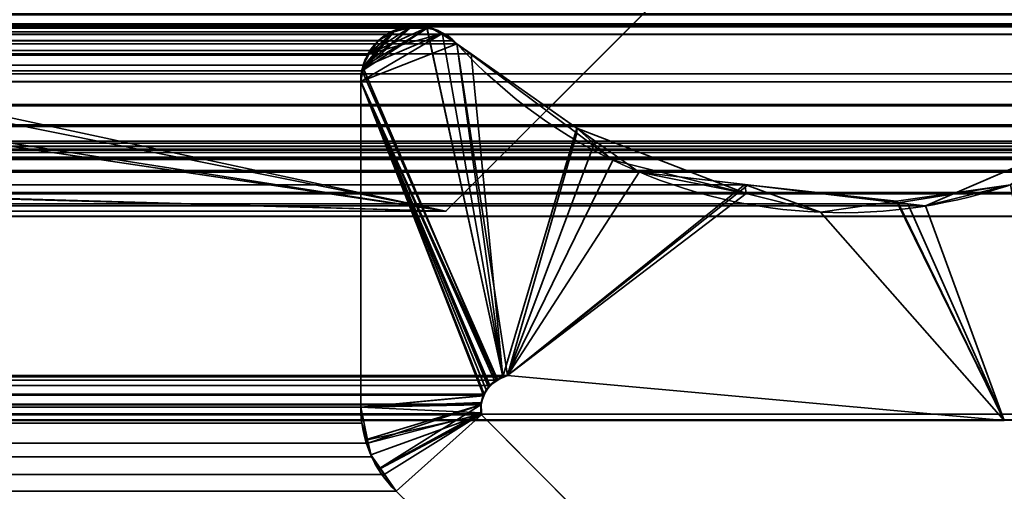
# Model space of a CAD drawing. Header units: millimetres. Extents: x -603 to 3703, y -115 to 249.
# Tile 271 of 656: x 395.68 to 401.04, y 3.48 to 6.04. Entities that reach past the tile are written whole.
import ezdxf

# ---------------------------------------------------------------- set-up
doc = ezdxf.new("R2010")
doc.units = ezdxf.units.MM
doc.layers.add('151', color=7, linetype='Continuous', true_color=0xffffff)

# ---------------------------------------------------------------- blocks, each defined once
blk = doc.blocks.new('UG_SURFACE_001')
at = {"layer": '151', "color": 252, "linetype": 'Continuous', "lineweight": 35}
for points in [[(603, -13.3, 2212.25), (603, 230.4, 2212.25), (-603, 230.4, 2212.25), (-603, -13.3, 2212.25)], [(-453, -13.3, 2062.2499), (-453, 230.4, 2062.2499), (453, 230.4, 2062.2499), (453, -13.3, 2062.2499)]]:
    blk.add_3dface(points, dxfattribs=at)
blk = doc.blocks.new('UG_SURFACE_050')
at = {"layer": '151', "color": 252, "linetype": 'Continuous', "lineweight": 35}
for points in [[(402.5, 9.5, 2008.75), (398, 5, 2008.75), (360.7, 13, 2008.75), (360.7, 13.42, 2008.75)], [(360.7, 13.42, 2010.2501), (360.7, 13, 2010.2501), (398, 5, 2010.2501), (402.5, 9.5, 2010.2501)], [(398, 5, 2008.75), (-398, 5, 2008.75), (109.3, 13, 2008.75), (111.8, 13, 2008.75)], [(-398, 5, 2010.2501), (398, 5, 2010.2501), (125.7, 13, 2010.2501), (123.2, 13, 2010.2501)], [(398, 5, 2008.75), (111.8, 13, 2008.75), (123.2, 13, 2008.75)], [(123.2, 13, 2008.75), (125.7, 13, 2008.75), (398, 5, 2008.75)], [(398, 5, 2008.75), (125.7, 13, 2008.75), (344.3, 13, 2008.75)], [(344.3, 13, 2010.2501), (125.7, 13, 2010.2501), (398, 5, 2010.2501)], [(398, 5, 2008.75), (344.3, 13, 2008.75), (346.8, 13, 2008.75)], [(398, 5, 2010.2501), (346.8, 13, 2010.2501), (344.3, 13, 2010.2501)], [(398, 5, 2008.75), (346.8, 13, 2008.75), (358.2, 13, 2008.75)], [(398, 5, 2010.2501), (358.2, 13, 2010.2501), (346.8, 13, 2010.2501)], [(358.2, 13, 2008.75), (360.7, 13, 2008.75), (398, 5, 2008.75)], [(398, 5, 2010.2501), (360.7, 13, 2010.2501), (358.2, 13, 2010.2501)], [(398, 5, 2010.2501), (398, 5, 2008.75), (402.5, 9.5, 2008.75), (402.5, 9.5, 2010.2501)], [(398, 5, 2008.75), (398, 5, 2010.2501), (-398, 5, 2010.2501), (-398, 5, 2008.75)]]:
    blk.add_3dface(points, dxfattribs=at)
blk = doc.blocks.new('UG_SURFACE_067')
at = {"layer": '151', "color": 7, "linetype": 'Continuous', "lineweight": 35}
for points in [[(-404, 11.8277, 2011.25), (-404, 5.7035, 2011.25), (404, 5.7035, 2011.25), (404, 11.8277, 2011.25)], [(-404.4892, 5.2872, 2011.7393), (-410.7079, 6.3024, 2017.9579), (410.7079, 6.3024, 2017.9579), (404.4892, 5.2872, 2011.7393)], [(412.5291, 6.2483, 2019.7792), (413.1932, 6.0016, 2020.4432), (-413.1932, 6.0016, 2020.4432), (-412.5291, 6.2483, 2019.7792)], [(402.0821, 5.7463, 2009.3322), (-402.0821, 5.7463, 2009.3322), (-402.3748, 6.1376, 2009.6247), (402.3748, 6.1376, 2009.6247)], [(413.4675, 6.0671, 2020.7176), (-413.4479, 6.0471, 2020.6978), (-413.385, 6.014, 2020.6349)], [(-413.385, 6.014, 2020.6349), (413.3841, 6.0169, 2020.6342), (413.4675, 6.0671, 2020.7176)], [(412.1321, 6.0177, 2019.3822), (-412.1465, 6.0731, 2019.3965), (-412.1321, 6.0177, 2019.3822)], [(412.1321, 6.0177, 2019.3822), (412.1465, 6.0731, 2019.3965), (-412.1465, 6.0731, 2019.3965)], [(413.3841, 6.0169, 2020.6342), (-413.385, 6.014, 2020.6349), (-413.3833, 6.0132, 2020.6335)], [(413.3696, 6.0082, 2020.6196), (413.3841, 6.0169, 2020.6342), (-413.3833, 6.0132, 2020.6335)], [(-413.3833, 6.0132, 2020.6335), (-413.2925, 6.0044, 2020.5426), (413.2929, 6.0053, 2020.5429)], [(413.2929, 6.0053, 2020.5429), (413.3696, 6.0082, 2020.6196), (-413.3833, 6.0132, 2020.6335)], [(413.2929, 6.0053, 2020.5429), (-413.2925, 6.0044, 2020.5426), (-413.215, 5.9969, 2020.4649)], [(413.1932, 6.0016, 2020.4432), (413.2929, 6.0053, 2020.5429), (-413.215, 5.9969, 2020.4649)], [(-413.215, 5.9969, 2020.4649), (-413.1932, 6.0016, 2020.4432), (413.1932, 6.0016, 2020.4432)], [(-412.1321, 6.0177, 2019.3822), (412.1284, 5.9608, 2019.3784), (412.1321, 6.0177, 2019.3822)], [(-412.1321, 6.0177, 2019.3822), (-412.1284, 5.9608, 2019.3784), (412.1284, 5.9608, 2019.3784)], [(412.175, 2.6459, 2019.4249), (412.1284, 5.9608, 2019.3784), (-412.1284, 5.9608, 2019.3784), (-412.175, 2.6459, 2019.4249)], [(398.0427, 5.9264, 2005.2927), (397.9813, 5.9607, 2005.2314), (-397.9813, 5.9607, 2005.2314), (-398.0427, 5.9264, 2005.2927)], [(-397.9194, 5.9954, 2005.1694), (-397.9813, 5.9607, 2005.2314), (397.9813, 5.9607, 2005.2314)], [(-397.9194, 5.9954, 2005.1694), (397.9813, 5.9607, 2005.2314), (397.9194, 5.9954, 2005.1694)], [(397.9194, 5.9954, 2005.1694), (397.8989, 5.9952, 2005.1489), (-397.8989, 5.9952, 2005.1489), (-397.9194, 5.9954, 2005.1694)], [(397.8063, 5.9944, 2005.0564), (-397.8063, 5.9944, 2005.0564), (-397.8989, 5.9952, 2005.1489), (397.8989, 5.9952, 2005.1489)], [(-397.7507, 5.9939, 2005.0008), (-397.8063, 5.9944, 2005.0564), (397.8063, 5.9944, 2005.0564)], [(-397.7507, 5.9939, 2005.0008), (397.8063, 5.9944, 2005.0564), (397.7507, 5.9939, 2005.0008)], [(397.7507, 5.9939, 2005.0008), (-397.7166, 5.9744, 2004.9665), (-397.7507, 5.9939, 2005.0008)], [(397.7507, 5.9939, 2005.0008), (397.7166, 5.9744, 2004.9665), (-397.7166, 5.9744, 2004.9665)], [(397.6333, 5.9269, 2004.8833), (-397.6333, 5.9269, 2004.8833), (-397.7166, 5.9744, 2004.9665), (397.7166, 5.9744, 2004.9665)], [(397.5451, 5.7619, 2004.7951), (397.8989, 5.9952, 2005.1489), (398.3099, 4.1003, 2005.5599), (398.2821, 4.082, 2005.532)], [(397.8063, 5.9944, 2005.0564), (397.8989, 5.9952, 2005.1489), (397.5451, 5.7619, 2004.7951)], [(397.5451, 5.7619, 2004.7951), (397.7166, 5.9744, 2004.9665), (397.7507, 5.9939, 2005.0008), (397.8063, 5.9944, 2005.0564)], [(397.7166, 5.9744, 2004.9665), (397.5451, 5.7619, 2004.7951), (397.5497, 5.793, 2004.7996), (397.5761, 5.8487, 2004.8261)], [(397.5761, 5.8487, 2004.8261), (397.5878, 5.8734, 2004.8378), (397.6333, 5.9269, 2004.8833), (397.7166, 5.9744, 2004.9665)], [(398.3099, 4.1003, 2005.5599), (397.8989, 5.9952, 2005.1489), (397.9194, 5.9954, 2005.1694), (397.9813, 5.9607, 2005.2314)], [(397.9813, 5.9607, 2005.2314), (398.0427, 5.9264, 2005.2927), (398.0592, 5.9099, 2005.3091), (398.3099, 4.1003, 2005.5599)], [(398.0592, 5.9099, 2005.3091), (-398.0592, 5.9099, 2005.3091), (-398.1366, 5.8555, 2005.3866), (398.1366, 5.8555, 2005.3866)], [(-398.0592, 5.9099, 2005.3091), (398.0592, 5.9099, 2005.3091), (398.0427, 5.9264, 2005.2927)], [(-398.0427, 5.9264, 2005.2927), (-398.0592, 5.9099, 2005.3091), (398.0427, 5.9264, 2005.2927)], [(-397.5878, 5.8734, 2004.8378), (-397.6333, 5.9269, 2004.8833), (397.6333, 5.9269, 2004.8833)], [(-397.5878, 5.8734, 2004.8378), (397.6333, 5.9269, 2004.8833), (397.5878, 5.8734, 2004.8378)], [(398.3099, 4.1003, 2005.5599), (398.0592, 5.9099, 2005.3091), (398.1366, 5.8555, 2005.3866)], [(398.1366, 5.8555, 2005.3866), (-398.1366, 5.8555, 2005.3866), (-398.8118, 5.3813, 2006.0618), (398.8118, 5.3813, 2006.0618)], [(397.5878, 5.8734, 2004.8378), (-397.5761, 5.8487, 2004.8261), (-397.5878, 5.8734, 2004.8378)], [(397.5878, 5.8734, 2004.8378), (397.5761, 5.8487, 2004.8261), (-397.5761, 5.8487, 2004.8261)], [(-397.5497, 5.793, 2004.7996), (-397.5761, 5.8487, 2004.8261), (397.5761, 5.8487, 2004.8261)], [(-397.5497, 5.793, 2004.7996), (397.5761, 5.8487, 2004.8261), (397.5497, 5.793, 2004.7996)], [(398.3342, 4.1071, 2005.5842), (398.3099, 4.1003, 2005.5599), (398.1366, 5.8555, 2005.3866), (398.8118, 5.3813, 2006.0618)], [(397.5497, 5.793, 2004.7996), (-397.5451, 5.7619, 2004.7951), (-397.5497, 5.793, 2004.7996)], [(397.5497, 5.793, 2004.7996), (397.5451, 5.7619, 2004.7951), (-397.5451, 5.7619, 2004.7951)], [(-401.8839, 5.5793, 2009.1338), (-402.0821, 5.7463, 2009.3322), (402.0821, 5.7463, 2009.3322)], [(-401.8839, 5.5793, 2009.1338), (402.0821, 5.7463, 2009.3322), (401.8839, 5.5793, 2009.1338)], [(397.5367, 5.7056, 2004.7867), (-397.5367, 5.7056, 2004.7867), (-397.5451, 5.7619, 2004.7951), (397.5451, 5.7619, 2004.7951)], [(398.2821, 4.082, 2005.532), (398.2387, 4.0534, 2005.4886), (397.5367, 5.7056, 2004.7867), (397.5451, 5.7619, 2004.7951)], [(404.0184, 5.5798, 2011.2684), (-404, 5.7035, 2011.25), (-404.0144, 5.5936, 2011.2643)], [(404.0184, 5.5798, 2011.2684), (404, 5.7035, 2011.25), (-404, 5.7035, 2011.25)], [(397.5367, 5.7056, 2004.7867), (397.5367, 3.935, 2004.7867), (-397.5367, 3.935, 2004.7867), (-397.5367, 5.7056, 2004.7867)], [(397.5367, 5.7056, 2004.7867), (398.2387, 4.0534, 2005.4886), (398.2383, 4.053, 2005.4884)], [(397.5367, 3.935, 2004.7867), (397.5367, 5.7056, 2004.7867), (398.2042, 4.0004, 2005.4543), (398.1918, 3.9524, 2005.4417)], [(398.2383, 4.053, 2005.4884), (398.2079, 4.0061, 2005.4579), (397.5367, 5.7056, 2004.7867)], [(398.2079, 4.0061, 2005.4579), (398.2042, 4.0004, 2005.4543), (397.5367, 5.7056, 2004.7867)], [(404.0707, 5.4695, 2011.3206), (-404.0236, 5.5731, 2011.2736), (-404.0688, 5.4724, 2011.3187)], [(-404.0144, 5.5936, 2011.2643), (-404.0236, 5.5731, 2011.2736), (404.0222, 5.5719, 2011.2722)], [(404.0707, 5.4695, 2011.3206), (404.0222, 5.5719, 2011.2722), (-404.0236, 5.5731, 2011.2736)], [(-404.0144, 5.5936, 2011.2643), (404.0222, 5.5719, 2011.2722), (404.0184, 5.5798, 2011.2684)], [(401.8839, 5.5793, 2009.1338), (401.3108, 5.3319, 2008.5609), (-401.3108, 5.3319, 2008.5609), (-401.8839, 5.5793, 2009.1338)], [(-404.0799, 5.4618, 2011.3299), (-404.1725, 5.3741, 2011.4224), (404.1705, 5.3696, 2011.4205)], [(-404.0688, 5.4724, 2011.3187), (-404.0799, 5.4618, 2011.3299), (404.0795, 5.4607, 2011.3294)], [(404.1705, 5.3696, 2011.4205), (404.0795, 5.4607, 2011.3294), (-404.0799, 5.4618, 2011.3299)], [(-404.0688, 5.4724, 2011.3187), (404.0795, 5.4607, 2011.3294), (404.0707, 5.4695, 2011.3206)], [(410.8243, 5.3515, 2018.0743), (-410.8243, 5.3515, 2018.0743), (-410.6891, 5.381, 2017.9391), (410.6891, 5.381, 2017.9391)], [(-410.6891, 5.381, 2017.9391), (-401.5852, 3.8982, 2008.8351), (401.5852, 3.8982, 2008.8351), (410.6891, 5.381, 2017.9391)], [(404.1873, 5.3527, 2011.4374), (-404.1725, 5.3741, 2011.4224), (-404.2099, 5.3386, 2011.4601)], [(404.1873, 5.3527, 2011.4374), (404.1705, 5.3696, 2011.4205), (-404.1725, 5.3741, 2011.4224)], [(399.0512, 5.2131, 2006.3012), (-398.8118, 5.3813, 2006.0618), (-399.0512, 5.2131, 2006.3012)], [(399.0512, 5.2131, 2006.3012), (398.8118, 5.3813, 2006.0618), (-398.8118, 5.3813, 2006.0618)], [(398.8118, 5.3813, 2006.0618), (399.0512, 5.2131, 2006.3012), (398.3342, 4.1071, 2005.5842)], [(410.8867, 5.3379, 2018.1367), (-410.9405, 5.2946, 2018.1906), (-410.8867, 5.3379, 2018.1367)], [(410.8867, 5.3379, 2018.1367), (410.9405, 5.2946, 2018.1906), (-410.9405, 5.2946, 2018.1906)], [(-410.8867, 5.3379, 2018.1367), (-410.8243, 5.3515, 2018.0743), (410.8243, 5.3515, 2018.0743), (410.8867, 5.3379, 2018.1367)], [(404.3997, 5.2825, 2011.6496), (-404.2871, 5.3179, 2011.5371), (-404.4071, 5.2857, 2011.657)], [(-404.2099, 5.3386, 2011.4601), (-404.2871, 5.3179, 2011.5371), (404.2878, 5.3195, 2011.5378)], [(404.3997, 5.2825, 2011.6496), (404.2878, 5.3195, 2011.5378), (-404.2871, 5.3179, 2011.5371)], [(-404.2099, 5.3386, 2011.4601), (404.2878, 5.3195, 2011.5378), (404.1873, 5.3527, 2011.4374)], [(-401.3108, 5.3319, 2008.5609), (401.3108, 5.3319, 2008.5609), (400.6085, 5.0287, 2007.8585)], [(-400.6085, 5.0287, 2007.8585), (-401.3108, 5.3319, 2008.5609), (400.6085, 5.0287, 2007.8585)], [(401.3118, 3.8675, 2008.5618), (401.0368, 3.8635, 2008.287), (400.6085, 5.0287, 2007.8585), (401.3108, 5.3319, 2008.5609)], [(-411.0306, 5.2222, 2018.2805), (-410.9405, 5.2946, 2018.1906), (410.9405, 5.2946, 2018.1906), (411.0306, 5.2222, 2018.2805)], [(-404.4552, 5.2832, 2011.7052), (-404.4892, 5.2872, 2011.7393), (404.4892, 5.2872, 2011.7393)], [(-404.4552, 5.2832, 2011.7052), (404.4892, 5.2872, 2011.7393), (404.4552, 5.2832, 2011.7052)], [(404.4552, 5.2832, 2011.7052), (404.4212, 5.2819, 2011.6713), (-404.4212, 5.2819, 2011.6713), (-404.4552, 5.2832, 2011.7052)], [(404.4066, 5.2823, 2011.6565), (-404.4071, 5.2857, 2011.657), (-404.4212, 5.2819, 2011.6713)], [(-404.4212, 5.2819, 2011.6713), (404.4212, 5.2819, 2011.6713), (404.4066, 5.2823, 2011.6565)], [(-404.4071, 5.2857, 2011.657), (404.4066, 5.2823, 2011.6565), (404.3997, 5.2825, 2011.6496)], [(411.0964, 5.1017, 2018.3465), (-411.0964, 5.1017, 2018.3465), (-411.036, 5.2121, 2018.286), (411.036, 5.2121, 2018.286)], [(411.036, 5.2121, 2018.286), (-411.036, 5.2121, 2018.286), (-411.0306, 5.2222, 2018.2805)], [(411.0306, 5.2222, 2018.2805), (411.036, 5.2121, 2018.286), (-411.0306, 5.2222, 2018.2805)], [(-399.0512, 5.2131, 2006.3012), (-399.643, 5.1431, 2006.8929), (399.643, 5.1431, 2006.8929)], [(-399.0512, 5.2131, 2006.3012), (399.643, 5.1431, 2006.8929), (399.0512, 5.2131, 2006.3012)], [(398.3342, 4.1071, 2005.5842), (399.0512, 5.2131, 2006.3012), (399.643, 5.1431, 2006.8929)], [(399.643, 5.1431, 2006.8929), (-399.643, 5.1431, 2006.8929), (-400.5121, 5.0402, 2007.7622), (400.5121, 5.0402, 2007.7622)], [(401.0368, 3.8635, 2008.287), (398.3342, 4.1071, 2005.5842), (399.643, 5.1431, 2006.8929), (400.5121, 5.0402, 2007.7622)], [(411.1224, 4.9715, 2018.3723), (-411.1224, 4.9715, 2018.3723), (-411.1005, 5.0942, 2018.3506)], [(-411.1005, 5.0942, 2018.3506), (-411.0964, 5.1017, 2018.3465), (411.0964, 5.1017, 2018.3465), (411.1005, 5.0942, 2018.3506)], [(411.1005, 5.0942, 2018.3506), (411.1224, 4.9715, 2018.3723), (-411.1005, 5.0942, 2018.3506)], [(400.6085, 5.0287, 2007.8585), (400.5121, 5.0402, 2007.7622), (-400.5121, 5.0402, 2007.7622), (-400.6085, 5.0287, 2007.8585)], [(400.5121, 5.0402, 2007.7622), (400.6085, 5.0287, 2007.8585), (401.0368, 3.8635, 2008.287)], [(-411.2049, 2.0412, 2018.4548), (-411.1224, 4.9715, 2018.3723), (411.1224, 4.9715, 2018.3723), (411.2049, 2.0412, 2018.4548)], [(-401.0368, 3.8635, 2008.287), (-398.3342, 4.1071, 2005.5842), (398.3342, 4.1071, 2005.5842), (401.0368, 3.8635, 2008.287)], [(398.3099, 4.1003, 2005.5599), (-398.3342, 4.1071, 2005.5842), (-398.2818, 4.0818, 2005.5318)], [(398.3099, 4.1003, 2005.5599), (398.3342, 4.1071, 2005.5842), (-398.3342, 4.1071, 2005.5842)], [(-398.2818, 4.0818, 2005.5318), (398.2821, 4.082, 2005.532), (398.3099, 4.1003, 2005.5599)], [(398.2387, 4.0534, 2005.4886), (398.2821, 4.082, 2005.532), (-398.2818, 4.0818, 2005.5318)], [(398.2387, 4.0534, 2005.4886), (-398.2818, 4.0818, 2005.5318), (-398.2551, 4.069, 2005.5051)], [(-398.2551, 4.069, 2005.5051), (398.2383, 4.053, 2005.4884), (398.2387, 4.0534, 2005.4886)], [(-398.2551, 4.069, 2005.5051), (-398.2401, 4.0501, 2005.4901), (398.2383, 4.053, 2005.4884)], [(398.2383, 4.053, 2005.4884), (-398.2401, 4.0501, 2005.4901), (-398.2089, 4.0105, 2005.4588)], [(-398.2089, 4.0105, 2005.4588), (398.2079, 4.0061, 2005.4579), (398.2383, 4.053, 2005.4884)], [(-398.2089, 4.0105, 2005.4588), (-398.2077, 4.0067, 2005.4576), (398.2079, 4.0061, 2005.4579)], [(398.2042, 4.0004, 2005.4543), (-398.2077, 4.0067, 2005.4576), (-398.1917, 3.9554, 2005.4417)], [(398.2042, 4.0004, 2005.4543), (398.2079, 4.0061, 2005.4579), (-398.2077, 4.0067, 2005.4576)], [(-398.1917, 3.9554, 2005.4417), (398.1918, 3.9524, 2005.4417), (398.2042, 4.0004, 2005.4543)], [(-398.1917, 3.9554, 2005.4417), (-398.1917, 3.9526, 2005.4417), (398.1918, 3.9524, 2005.4417)], [(398.1909, 3.949, 2005.441), (-398.1917, 3.9526, 2005.4417), (-398.1917, 3.9049, 2005.4417)], [(398.1909, 3.949, 2005.441), (398.1918, 3.9524, 2005.4417), (-398.1917, 3.9526, 2005.4417)], [(-398.1917, 3.9049, 2005.4417), (398.1934, 3.8999, 2005.4433), (398.1909, 3.949, 2005.441)], [(-397.5425, 3.8494, 2004.7925), (397.5367, 3.935, 2004.7867), (397.5425, 3.8494, 2004.7925)], [(-397.5425, 3.8494, 2004.7925), (-397.5367, 3.935, 2004.7867), (397.5367, 3.935, 2004.7867)], [(398.1918, 3.9524, 2005.4417), (398.1909, 3.949, 2005.441), (397.5367, 3.935, 2004.7867)], [(397.5747, 3.7395, 2004.8246), (397.5425, 3.8494, 2004.7925), (397.5367, 3.935, 2004.7867), (398.1909, 3.949, 2005.441)], [(397.5747, 3.7395, 2004.8246), (398.1909, 3.949, 2005.441), (398.1934, 3.8999, 2005.4433)], [(401.3118, 3.8675, 2008.5618), (-401.5852, 3.8982, 2008.8351), (-401.3118, 3.8675, 2008.5618)], [(401.3118, 3.8675, 2008.5618), (401.5852, 3.8982, 2008.8351), (-401.5852, 3.8982, 2008.8351)], [(-401.3118, 3.8675, 2008.5618), (-401.0368, 3.8635, 2008.287), (401.0368, 3.8635, 2008.287), (401.3118, 3.8675, 2008.5618)], [(-398.1937, 3.8936, 2005.4436), (-399.4443, 2.6395, 2006.6943), (399.4443, 2.6395, 2006.6943), (398.1937, 3.8936, 2005.4436)], [(-398.1926, 3.8999, 2005.4426), (-398.1937, 3.8936, 2005.4436), (398.1937, 3.8936, 2005.4436)], [(-398.1917, 3.9049, 2005.4417), (-398.1926, 3.8999, 2005.4426), (398.1934, 3.8999, 2005.4433)], [(398.1937, 3.8936, 2005.4436), (398.1934, 3.8999, 2005.4433), (-398.1926, 3.8999, 2005.4426)], [(397.664, 3.5704, 2004.914), (397.5961, 3.6663, 2004.8461), (397.5747, 3.7395, 2004.8246), (398.1934, 3.8999, 2005.4433)], [(398.1934, 3.8999, 2005.4433), (398.1937, 3.8936, 2005.4436), (397.7289, 3.4787, 2004.9789), (397.664, 3.5704, 2004.914)], [(398.977, 2.2621, 2006.227), (397.7289, 3.4787, 2004.9789), (398.1937, 3.8936, 2005.4436), (399.4443, 2.6395, 2006.6943)], [(397.5425, 3.8494, 2004.7925), (-397.5747, 3.7395, 2004.8246), (-397.5425, 3.8494, 2004.7925)], [(397.5425, 3.8494, 2004.7925), (397.5747, 3.7395, 2004.8246), (-397.5747, 3.7395, 2004.8246)], [(-397.5961, 3.6663, 2004.8461), (397.5747, 3.7395, 2004.8246), (397.5961, 3.6663, 2004.8461)], [(-397.5961, 3.6663, 2004.8461), (-397.5747, 3.7395, 2004.8246), (397.5747, 3.7395, 2004.8246)], [(397.5961, 3.6663, 2004.8461), (-397.664, 3.5704, 2004.914), (-397.5961, 3.6663, 2004.8461)], [(397.5961, 3.6663, 2004.8461), (397.664, 3.5704, 2004.914), (-397.664, 3.5704, 2004.914)], [(397.7289, 3.4787, 2004.9789), (-397.7289, 3.4787, 2004.9789), (-397.664, 3.5704, 2004.914), (397.664, 3.5704, 2004.914)], [(397.7289, 3.4787, 2004.9789), (398.977, 2.2621, 2006.227), (-398.977, 2.2621, 2006.227), (-397.7289, 3.4787, 2004.9789)]]:
    blk.add_3dface(points, dxfattribs=at)
blk = doc.blocks.new('UG_SURFACE_068')
at = {"layer": '151', "color": 7, "linetype": 'Continuous', "lineweight": 35}
for points in [[(397.8041, 5.9987, -7.75), (397.8498, 6.0064, -7.75), (397.8952, 5.9961, -7.75), (397.5832, 5.8555, -7.75)], [(397.8041, 5.9987, -7.75), (397.5832, 5.8555, -7.75), (397.6333, 5.9269, -7.75), (397.7042, 5.9712, -7.75)], [(397.7042, 5.9712, -7.75), (397.7279, 5.9861, -7.75), (397.8041, 5.9987, -7.75)], [(397.7507, 5.9939, 2005.0008), (397.8041, 5.9987, -7.75), (397.7279, 5.9861, -7.75)], [(397.7507, 5.9939, 2005.0008), (397.8031, 5.9944, 2005.053), (397.8041, 5.9987, -7.75)], [(397.8952, 5.9961, -7.75), (397.8498, 6.0064, -7.75), (397.8031, 5.9944, 2005.053)], [(397.8498, 6.0064, -7.75), (397.8041, 5.9987, -7.75), (397.8031, 5.9944, 2005.053)], [(397.5367, 5.7056, -7.75), (397.9811, 5.9651, -7.75), (398.0592, 5.9099, -7.75)], [(397.9811, 5.9651, -7.75), (397.5367, 5.7056, -7.75), (397.5523, 5.7818, -7.75)], [(397.5481, 5.7826, 2004.7982), (397.8963, 5.9952, 2005.1463), (397.8031, 5.9944, 2005.053)], [(398.277, 4.0786, 2005.527), (398.3099, 4.1003, 2005.5599), (397.8963, 5.9952, 2005.1463), (397.5481, 5.7826, 2004.7982)], [(397.8031, 5.9944, 2005.053), (397.7507, 5.9939, 2005.0008), (397.7041, 5.9673, 2004.9541), (397.5481, 5.7826, 2004.7982)], [(397.5801, 5.8573, 2004.8301), (397.5497, 5.793, 2004.7996), (397.5481, 5.7826, 2004.7982), (397.7041, 5.9673, 2004.9541)], [(397.5523, 5.7818, -7.75), (397.5608, 5.8235, -7.75), (397.5832, 5.8555, -7.75), (397.9811, 5.9651, -7.75)], [(397.7041, 5.9673, 2004.9541), (397.6333, 5.9269, 2004.8833), (397.5878, 5.8734, 2004.8378), (397.5801, 5.8573, 2004.8301)], [(397.8952, 5.9961, -7.75), (397.9572, 5.982, -7.75), (397.9811, 5.9651, -7.75), (397.5832, 5.8555, -7.75)], [(397.7042, 5.9712, -7.75), (397.6333, 5.9269, -7.75), (397.6333, 5.9269, 2004.8833)], [(397.6333, 5.9269, 2004.8833), (397.7041, 5.9673, 2004.9541), (397.7042, 5.9712, -7.75)], [(397.7041, 5.9673, 2004.9541), (397.7507, 5.9939, 2005.0008), (397.7279, 5.9861, -7.75)], [(397.7279, 5.9861, -7.75), (397.7042, 5.9712, -7.75), (397.7041, 5.9673, 2004.9541)], [(397.8031, 5.9944, 2005.053), (397.8963, 5.9952, 2005.1463), (397.8952, 5.9961, -7.75)], [(397.9572, 5.982, -7.75), (397.8952, 5.9961, -7.75), (397.8963, 5.9952, 2005.1463)], [(397.8963, 5.9952, 2005.1463), (397.9194, 5.9954, 2005.1694), (397.9572, 5.982, -7.75)], [(397.9815, 5.9606, 2005.2316), (397.9194, 5.9954, 2005.1694), (397.8963, 5.9952, 2005.1463), (398.3099, 4.1003, 2005.5599)], [(397.9194, 5.9954, 2005.1694), (397.9815, 5.9606, 2005.2316), (397.9572, 5.982, -7.75)], [(397.9815, 5.9606, 2005.2316), (397.9811, 5.9651, -7.75), (397.9572, 5.982, -7.75)], [(398.0592, 5.9099, -7.75), (397.9811, 5.9651, -7.75), (397.9815, 5.9606, 2005.2316)], [(397.9815, 5.9606, 2005.2316), (398.0427, 5.9264, 2005.2927), (398.0592, 5.9099, -7.75)], [(398.3099, 4.1003, 2005.5599), (398.0592, 5.9099, 2005.3091), (398.0427, 5.9264, 2005.2927), (397.9815, 5.9606, 2005.2316)], [(398.0592, 5.9099, -7.75), (398.3342, 4.1071, -7.75), (398.2761, 4.0817, -7.75), (397.5367, 5.7056, -7.75)], [(397.6333, 5.9269, -7.75), (397.5832, 5.8555, -7.75), (397.5801, 5.8573, 2004.8301)], [(397.5801, 5.8573, 2004.8301), (397.5878, 5.8734, 2004.8378), (397.6333, 5.9269, -7.75)], [(397.5878, 5.8734, 2004.8378), (397.6333, 5.9269, 2004.8833), (397.6333, 5.9269, -7.75)], [(398.0427, 5.9264, 2005.2927), (398.0592, 5.9099, 2005.3091), (398.0592, 5.9099, -7.75)], [(398.7125, 5.4233, -7.75), (398.0592, 5.9099, -7.75), (398.0592, 5.9099, 2005.3091)], [(398.0592, 5.9099, 2005.3091), (398.7114, 5.4518, 2005.9614), (398.7125, 5.4233, -7.75)], [(398.3342, 4.1071, -7.75), (398.0592, 5.9099, -7.75), (398.7125, 5.4233, -7.75)], [(398.7114, 5.4518, 2005.9614), (398.0592, 5.9099, 2005.3091), (398.3099, 4.1003, 2005.5599)], [(397.5497, 5.793, 2004.7996), (397.5801, 5.8573, 2004.8301), (397.5832, 5.8555, -7.75)], [(397.5497, 5.793, 2004.7996), (397.5832, 5.8555, -7.75), (397.5608, 5.8235, -7.75)], [(397.5608, 5.8235, -7.75), (397.5523, 5.7818, -7.75), (397.5481, 5.7826, 2004.7982)], [(397.5481, 5.7826, 2004.7982), (397.5497, 5.793, 2004.7996), (397.5608, 5.8235, -7.75)], [(397.5367, 5.7056, 2004.7867), (397.5481, 5.7826, 2004.7982), (397.5523, 5.7818, -7.75)], [(397.5481, 5.7826, 2004.7982), (397.5367, 5.7056, 2004.7867), (398.2387, 4.0534, 2005.4886), (398.277, 4.0786, 2005.527)], [(397.5523, 5.7818, -7.75), (397.5367, 5.7056, -7.75), (397.5367, 5.7056, 2004.7867)], [(397.5367, 5.7056, -7.75), (397.5367, 3.935, -7.75), (397.5367, 3.935, 2004.7867), (397.5367, 5.7056, 2004.7867)], [(397.5367, 3.935, -7.75), (397.5367, 5.7056, -7.75), (398.2197, 4.0294, -7.75), (398.2071, 3.9975, -7.75)], [(397.5367, 5.7056, -7.75), (398.2657, 4.0772, -7.75), (398.233, 4.0432, -7.75)], [(398.233, 4.0432, -7.75), (398.2197, 4.0294, -7.75), (397.5367, 5.7056, -7.75)], [(398.2761, 4.0817, -7.75), (398.2657, 4.0772, -7.75), (397.5367, 5.7056, -7.75)], [(397.5367, 5.7056, 2004.7867), (398.2042, 4.0004, 2005.4543), (398.2323, 4.0436, 2005.4822)], [(398.2038, 3.9988, 2005.4538), (398.2042, 4.0004, 2005.4543), (397.5367, 5.7056, 2004.7867), (397.5367, 3.935, 2004.7867)], [(398.2323, 4.0436, 2005.4822), (398.2387, 4.0534, 2005.4886), (397.5367, 5.7056, 2004.7867)], [(398.3099, 4.1003, 2005.5599), (398.3342, 4.1071, 2005.5842), (399.0512, 5.2131, 2006.3012), (398.7114, 5.4518, 2005.9614)], [(398.7125, 5.4233, -7.75), (398.9077, 5.278, -7.75), (398.3342, 4.1071, -7.75)], [(399.6324, 5.0961, -7.75), (398.9077, 5.278, -7.75), (398.7114, 5.4518, 2005.9614)], [(398.7114, 5.4518, 2005.9614), (399.0512, 5.2131, 2006.3012), (399.6324, 5.0961, -7.75)], [(398.9077, 5.278, -7.75), (398.7125, 5.4233, -7.75), (398.7114, 5.4518, 2005.9614)], [(400.6085, 5.0287, 2007.8585), (401.2984, 5.3266, 2008.5485), (401.0712, 5.1439, -7.75)], [(401.2984, 5.3266, 2008.5485), (400.6085, 5.0287, 2007.8585), (401.0368, 3.8635, 2008.287), (401.3118, 3.8675, 2008.5618)], [(398.3342, 4.1071, -7.75), (398.9077, 5.278, -7.75), (399.6324, 5.0961, -7.75)], [(399.625, 5.1452, 2006.875), (399.0512, 5.2131, 2006.3012), (398.3342, 4.1071, 2005.5842)], [(399.0512, 5.2131, 2006.3012), (399.625, 5.1452, 2006.875), (399.6324, 5.0961, -7.75)], [(400.4592, 5.0464, 2007.7093), (399.625, 5.1452, 2006.875), (398.3342, 4.1071, 2005.5842), (401.0368, 3.8635, 2008.287)], [(400.4503, 5.0543, -7.75), (400.0367, 4.9946, -7.75), (399.625, 5.1452, 2006.875)], [(399.625, 5.1452, 2006.875), (400.4592, 5.0464, 2007.7093), (400.4503, 5.0543, -7.75)], [(400.0367, 4.9946, -7.75), (399.6324, 5.0961, -7.75), (399.625, 5.1452, 2006.875)], [(401.0712, 5.1439, -7.75), (400.4503, 5.0543, -7.75), (400.4592, 5.0464, 2007.7093)], [(401.3118, 3.8675, -7.75), (401.0368, 3.8635, -7.75), (400.4503, 5.0543, -7.75), (401.0712, 5.1439, -7.75)], [(400.4592, 5.0464, 2007.7093), (400.6085, 5.0287, 2007.8585), (401.0712, 5.1439, -7.75)], [(399.6324, 5.0961, -7.75), (400.0367, 4.9946, -7.75), (401.0368, 3.8635, -7.75), (398.3342, 4.1071, -7.75)], [(401.0368, 3.8635, -7.75), (400.0367, 4.9946, -7.75), (400.4503, 5.0543, -7.75)], [(401.0368, 3.8635, 2008.287), (400.6085, 5.0287, 2007.8585), (400.4592, 5.0464, 2007.7093)], [(398.2387, 4.0534, 2005.4886), (398.233, 4.0432, -7.75), (398.2657, 4.0772, -7.75)], [(398.2657, 4.0772, -7.75), (398.277, 4.0786, 2005.527), (398.2387, 4.0534, 2005.4886)], [(398.2657, 4.0772, -7.75), (398.2761, 4.0817, -7.75), (398.277, 4.0786, 2005.527)], [(398.3099, 4.1003, 2005.5599), (398.2761, 4.0817, -7.75), (398.3342, 4.1071, -7.75)], [(398.3099, 4.1003, 2005.5599), (398.277, 4.0786, 2005.527), (398.2761, 4.0817, -7.75)], [(398.3342, 4.1071, -7.75), (398.3342, 4.1071, 2005.5842), (398.3099, 4.1003, 2005.5599)], [(401.0368, 3.8635, 2008.287), (398.3342, 4.1071, 2005.5842), (398.3342, 4.1071, -7.75), (401.0368, 3.8635, -7.75)], [(398.2197, 4.0294, -7.75), (398.2323, 4.0436, 2005.4822), (398.2042, 4.0004, 2005.4543)], [(398.2042, 4.0004, 2005.4543), (398.2071, 3.9975, -7.75), (398.2197, 4.0294, -7.75)], [(398.2197, 4.0294, -7.75), (398.233, 4.0432, -7.75), (398.2323, 4.0436, 2005.4822)], [(398.2387, 4.0534, 2005.4886), (398.2323, 4.0436, 2005.4822), (398.233, 4.0432, -7.75)], [(397.5367, 3.935, 2004.7867), (398.1918, 3.9523, 2005.4417), (398.2038, 3.9988, 2005.4538)], [(398.2071, 3.9975, -7.75), (398.1925, 3.9606, -7.75), (397.5367, 3.935, -7.75)], [(398.1925, 3.9606, -7.75), (398.2038, 3.9988, 2005.4538), (398.1918, 3.9523, 2005.4417)], [(398.1925, 3.9606, -7.75), (398.2071, 3.9975, -7.75), (398.2038, 3.9988, 2005.4538)], [(398.2042, 4.0004, 2005.4543), (398.2038, 3.9988, 2005.4538), (398.2071, 3.9975, -7.75)], [(397.5367, 3.935, -7.75), (398.1925, 3.9606, -7.75), (398.1926, 3.9526, -7.75)], [(398.1926, 3.9526, -7.75), (398.1935, 3.9051, -7.75), (397.5367, 3.935, -7.75)], [(397.5367, 3.935, 2004.7867), (398.1909, 3.949, 2005.441), (398.1918, 3.9523, 2005.4417)], [(398.1909, 3.949, 2005.441), (397.5367, 3.935, 2004.7867), (397.5425, 3.8494, 2004.7925), (397.5687, 3.7599, 2004.8187)], [(397.5425, 3.8494, 2004.7925), (397.5367, 3.935, -7.75), (397.574, 3.7587, -7.75)], [(397.5425, 3.8494, 2004.7925), (397.5367, 3.935, 2004.7867), (397.5367, 3.935, -7.75)], [(397.574, 3.7587, -7.75), (397.5367, 3.935, -7.75), (398.1935, 3.9051, -7.75), (398.1937, 3.8936, -7.75)], [(398.1909, 3.949, 2005.441), (397.5687, 3.7599, 2004.8187), (397.5961, 3.6663, 2004.8461), (397.6404, 3.6037, 2004.8904)], [(398.1931, 3.9053, 2005.4431), (398.1909, 3.949, 2005.441), (397.6404, 3.6037, 2004.8904)], [(398.1926, 3.9526, -7.75), (398.1918, 3.9523, 2005.4417), (398.1909, 3.949, 2005.441)], [(398.1909, 3.949, 2005.441), (398.1935, 3.9051, -7.75), (398.1926, 3.9526, -7.75)], [(398.1909, 3.949, 2005.441), (398.1931, 3.9053, 2005.4431), (398.1935, 3.9051, -7.75)], [(398.1918, 3.9523, 2005.4417), (398.1926, 3.9526, -7.75), (398.1925, 3.9606, -7.75)], [(398.1937, 3.8936, -7.75), (397.5913, 3.6769, -7.75), (397.574, 3.7587, -7.75)], [(397.6435, 3.6017, -7.75), (397.5913, 3.6769, -7.75), (398.1937, 3.8936, -7.75)], [(397.6404, 3.6037, 2004.8904), (397.7289, 3.4787, 2004.9789), (398.1937, 3.8936, 2005.4436), (398.1931, 3.9053, 2005.4431)], [(397.7289, 3.4787, -7.75), (397.6435, 3.6017, -7.75), (398.1937, 3.8936, -7.75)], [(398.1937, 3.8936, -7.75), (399.4443, 2.6395, -7.75), (398.977, 2.2621, -7.75), (397.7289, 3.4787, -7.75)], [(399.4443, 2.6395, 2006.6943), (398.1937, 3.8936, 2005.4436), (397.7289, 3.4787, 2004.9789), (398.977, 2.2621, 2006.227)], [(398.1937, 3.8936, -7.75), (398.1935, 3.9051, -7.75), (398.1931, 3.9053, 2005.4431)], [(398.1931, 3.9053, 2005.4431), (398.1937, 3.8936, 2005.4436), (398.1937, 3.8936, -7.75)], [(398.1937, 3.8936, 2005.4436), (399.4443, 2.6395, 2006.6943), (399.4443, 2.6395, -7.75), (398.1937, 3.8936, -7.75)], [(401.3118, 3.8675, 2008.5618), (401.0368, 3.8635, 2008.287), (401.0368, 3.8635, -7.75), (401.3118, 3.8675, -7.75)], [(397.574, 3.7587, -7.75), (397.5687, 3.7599, 2004.8187), (397.5425, 3.8494, 2004.7925)], [(397.5961, 3.6663, 2004.8461), (397.5687, 3.7599, 2004.8187), (397.574, 3.7587, -7.75)], [(397.5961, 3.6663, 2004.8461), (397.574, 3.7587, -7.75), (397.5913, 3.6769, -7.75)], [(397.5913, 3.6769, -7.75), (397.6404, 3.6037, 2004.8904), (397.5961, 3.6663, 2004.8461)], [(397.5913, 3.6769, -7.75), (397.6435, 3.6017, -7.75), (397.6404, 3.6037, 2004.8904)], [(397.7289, 3.4787, -7.75), (397.7289, 3.4787, 2004.9789), (397.6404, 3.6037, 2004.8904)], [(397.6404, 3.6037, 2004.8904), (397.6435, 3.6017, -7.75), (397.7289, 3.4787, -7.75)], [(397.7289, 3.4787, -7.75), (398.977, 2.2621, -7.75), (398.977, 2.2621, 2006.227), (397.7289, 3.4787, 2004.9789)]]:
    blk.add_3dface(points, dxfattribs=at)
blk = doc.blocks.new('UG_SURFACE_074')
at = {"layer": '151', "color": 252, "linetype": 'Continuous', "lineweight": 35}
for points in [[(-414.5, -30.22, 2021.75), (414.5, -30.22, 2021.75), (414.5, 62.62, 2021.75), (-414.5, 62.62, 2021.75)], [(-413, -30.22, 2020.2501), (-413, 62.62, 2020.2501), (413, 62.62, 2020.2501), (413, -30.22, 2020.2501)]]:
    blk.add_3dface(points, dxfattribs=at)

msp = doc.modelspace()

# ---------------------------------------------------------------- linework, layer by layer
at = {"layer": '151', "color": 252, "linetype": 'Continuous', "lineweight": -3, "true_color": 0x939598}
for p, q in [((398, 5, 2010.25), (402.5, 9.5, 2010.25)), ((402.5, 9.5, 2008.75), (398, 5, 2008.75)), ((413.1932, 6.0016, 2020.4432), (-413.1932, 6.0016, 2020.4432)), ((-412.1284, 5.9608, 2019.3784), (412.1284, 5.9608, 2019.3784)), ((398.0592, 5.9099, 2005.3092), (-398.0592, 5.9099, 2005.3092)), ((397.6333, 5.9269, 2004.8833), (-397.6333, 5.9269, 2004.8833)), ((397.6333, 5.9269, -7.75), (397.6333, 5.9269, 2004.8833)), ((398.0592, 5.9099, -7.75), (398.0592, 5.9099, 2005.3092)), ((402.0821, 5.7463, 2009.3321), (-402.0821, 5.7463, 2009.3321)), ((-404, 5.7035, 2011.25), (404, 5.7035, 2011.25)), ((397.5367, 5.7056, 2004.7867), (-397.5367, 5.7056, 2004.7867)), ((397.5367, 5.7056, 2004.7867), (397.5367, 3.935, 2004.7867)), ((397.5367, 5.7056, -7.75), (397.5367, 3.935, -7.75)), ((397.5367, 5.7056, -7.75), (397.5367, 5.7056, 2004.7867)), ((397.5367, 5.7056, 2004.7867), (397.5367, 3.935, 2004.7867)), ((-410.6891, 5.381, 2017.9391), (410.6891, 5.381, 2017.9391)), ((-404.4892, 5.2872, 2011.7392), (404.4892, 5.2872, 2011.7392)), ((-404.4212, 5.2819, 2011.6712), (404.4212, 5.2819, 2011.6712)), ((-398, 5, 2010.25), (398, 5, 2010.25)), ((-398, 5, 2008.75), (398, 5, 2008.75)), ((398, 5, 2008.75), (398, 5, 2010.25)), ((-411.1224, 4.9715, 2018.3724), (411.1224, 4.9715, 2018.3724)), ((398.3342, 4.1071, 2005.5842), (-398.3342, 4.1071, 2005.5842)), ((401.0368, 3.8635, -7.75), (398.3342, 4.1071, -7.75)), ((398.3342, 4.1071, -7.75), (398.3342, 4.1071, 2005.5842)), ((398.3342, 4.1071, 2005.5842), (401.0368, 3.8635, 2008.2868)), ((398.3342, 4.1071, 2005.5842), (401.0368, 3.8635, 2008.2868)), ((397.5367, 3.935, 2004.7867), (-397.5367, 3.935, 2004.7867)), ((397.5367, 3.935, -7.75), (397.5367, 3.935, 2004.7867)), ((-401.5852, 3.8982, 2008.8352), (401.5852, 3.8982, 2008.8352)), ((-401.0368, 3.8635, 2008.2868), (401.0368, 3.8635, 2008.2868)), ((-398.1937, 3.8936, 2005.4437), (398.1937, 3.8936, 2005.4437)), ((399.4443, 2.6395, 2006.6943), (398.1937, 3.8936, 2005.4437)), ((398.1937, 3.8936, -7.75), (399.4443, 2.6395, -7.75)), ((399.4443, 2.6395, 2006.6943), (398.1937, 3.8936, 2005.4437)), ((398.1937, 3.8936, 2005.4437), (398.1937, 3.8936, -7.75)), ((397.7289, 3.4787, 2004.9789), (-397.7289, 3.4787, 2004.9789)), ((397.7289, 3.4787, -7.75), (397.7289, 3.4787, 2004.9789)), ((398.977, 2.2621, 2006.227), (397.7289, 3.4787, 2004.9789))]:
    msp.add_line(p, q, dxfattribs=at)
for points in [[(398.0592, 5.9099, -7.75), (397.9462, 6.0316, -7.75), (397.7558, 6.0398, -7.75), (397.6333, 5.9269, -7.75)], [(397.6333, 5.9269, 2004.8833), (397.7558, 6.0398, 2005.0058), (397.9462, 6.0316, 2005.1962), (398.0592, 5.9099, 2005.3092)], [(397.6333, 5.9269, 2004.8833), (397.7558, 6.0398, 2005.0058), (397.9462, 6.0316, 2005.1962), (398.0592, 5.9099, 2005.3092)], [(397.6333, 5.9269, -7.75), (397.5721, 5.8699, -7.75), (397.5367, 5.7899, -7.75), (397.5367, 5.7056, -7.75)], [(397.5367, 5.7056, 2004.7867), (397.5367, 5.7899, 2004.7867), (397.5721, 5.8699, 2004.8221), (397.6333, 5.9269, 2004.8833)], [(397.5367, 5.7056, 2004.7867), (397.5367, 5.7899, 2004.7867), (397.5721, 5.8699, 2004.8221), (397.6333, 5.9269, 2004.8833)], [(398.0592, 5.9099, 2005.3092), (399.1246, 4.7534, 2006.3746), (400.926, 4.6801, 2008.176), (402.0821, 5.7463, 2009.3321)], [(398.0592, 5.9099, 2005.3092), (399.1246, 4.7534, 2006.3746), (400.926, 4.6801, 2008.176), (402.0821, 5.7463, 2009.3321)], [(402.0821, 5.7463, -7.75), (400.926, 4.6801, -7.75), (399.1246, 4.7534, -7.75), (398.0592, 5.9099, -7.75)], [(398.3342, 4.1071, -7.75), (398.2365, 4.0869, -7.75), (398.1735, 3.9913, -7.75), (398.1937, 3.8936, -7.75)], [(398.1937, 3.8936, 2005.4437), (398.1735, 3.9913, 2005.4235), (398.2365, 4.0869, 2005.4865), (398.3342, 4.1071, 2005.5842)], [(398.1937, 3.8936, 2005.4437), (398.1735, 3.9913, 2005.4235), (398.2365, 4.0869, 2005.4865), (398.3342, 4.1071, 2005.5842)], [(397.7289, 3.4787, 2004.9789), (397.6061, 3.5987, 2004.8561), (397.5367, 3.7633, 2004.7867), (397.5367, 3.935, 2004.7867)], [(397.7289, 3.4787, 2004.9789), (397.6061, 3.5987, 2004.8561), (397.5367, 3.7633, 2004.7867), (397.5367, 3.935, 2004.7867)], [(397.5367, 3.935, -7.75), (397.5367, 3.7633, -7.75), (397.6061, 3.5987, -7.75), (397.7289, 3.4787, -7.75)]]:
    msp.add_open_spline(points, degree=3, dxfattribs=at)

# ---------------------------------------------------------------- block references
for name in ['UG_SURFACE_001', 'UG_SURFACE_074', 'UG_SURFACE_050', 'UG_SURFACE_067', 'UG_SURFACE_068']:
    msp.add_blockref(name, (0, 0), dxfattribs=at)

doc.saveas('drawing.dxf')
